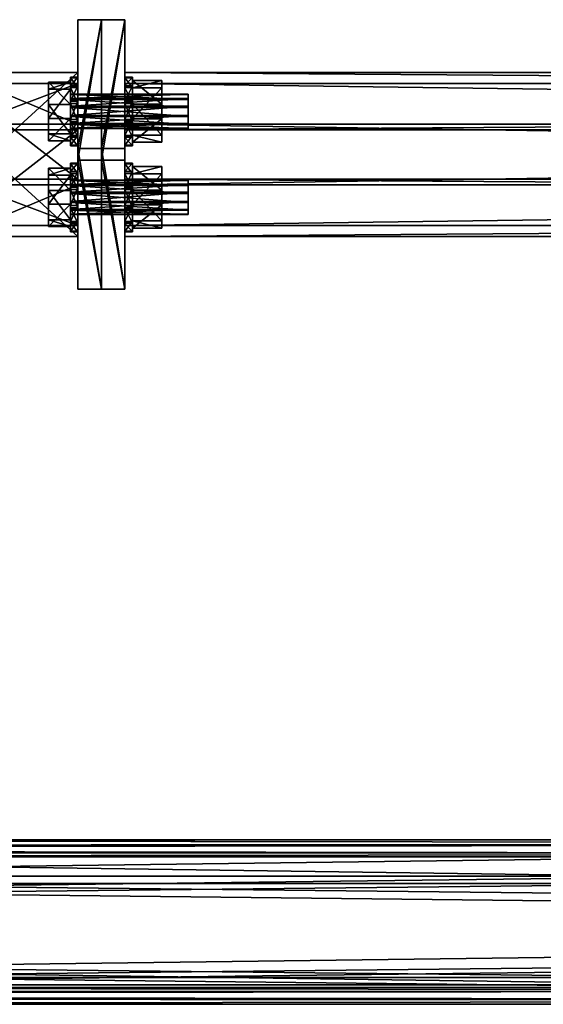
# Model space of a CAD drawing. Header units: millimetres. Extents: x 60485 to 71303, y 100 to 16900.
# Tile 872 of 1056: x 65852 to 66030, y 9911 to 10246. Entities that reach past the tile are written whole.
import ezdxf

# ---------------------------------------------------------------- set-up
doc = ezdxf.new("R2010")
doc.units = ezdxf.units.MM
for name, color, linetype in [('13', 7, 'Continuous'), ('4', 7, 'Continuous'), ('9', 7, 'Continuous'), ('99', 7, 'Continuous')]:
    doc.layers.add(name, color=color, linetype=linetype)

msp = doc.modelspace()

# ---------------------------------------------------------------- meshes
at = {"layer": '13', "color": 7}
mesh = msp.add_polyface(dxfattribs=at)
corners = [(65909.5, 10208.88, 5057.29), (65869.5, 10208.77, 5054.18), (65869.5, 10208.88, 5057.29), (65909.5, 10208.77, 5054.18), (65869.5, 10210.23, 5051.44), (65909.5, 10210.23, 5051.44), (65869.5, 10212.86, 5049.79), (65909.5, 10212.86, 5049.79), (65869.5, 10215.97, 5049.69), (65909.5, 10213.27, 5061.38), (65869.5, 10210.53, 5059.92), (65869.5, 10213.27, 5061.38), (65909.5, 10210.53, 5059.92), (65869.5, 10216.37, 5061.27), (65869.5, 10219.01, 5059.62), (65869.5, 10220.46, 5056.88), (65869.5, 10220.36, 5053.78), (65869.5, 10218.71, 5051.14), (65869.5, 10204.68, 5058.57), (65869.5, 10207.02, 5048.44), (65862, 10207.02, 5048.44), (65862, 10204.68, 5058.57), (65869.5, 10216.96, 5045.41), (65862, 10216.96, 5045.41), (65869.5, 10212.28, 5065.66), (65862, 10212.28, 5065.66), (65869.5, 10224.56, 5052.49), (65869.5, 10222.22, 5062.62), (65862, 10222.22, 5062.62), (65862, 10224.56, 5052.49), (65872, 10203.14, 5059.04), (65872, 10202.93, 5052.83), (65869.5, 10202.93, 5052.83), (65869.5, 10203.14, 5059.04), (65872, 10205.84, 5047.35), (65869.5, 10205.84, 5047.35), (65872, 10211.11, 5044.06), (65869.5, 10211.11, 5044.06), (65869.5, 10217.32, 5043.84), (65872, 10218.13, 5067.01), (65872, 10211.92, 5067.22), (65869.5, 10211.92, 5067.22), (65872, 10206.43, 5064.31), (65869.5, 10206.43, 5064.31), (65872, 10217.32, 5043.84), (65872, 10226.09, 5052.02), (65872, 10226.31, 5058.23), (65872, 10223.39, 5063.72), (65869.5, 10218.13, 5067.01), (65869.5, 10223.39, 5063.72), (65869.5, 10226.31, 5058.23), (65869.5, 10226.09, 5052.02), (65869.5, 10222.8, 5046.76)]
mesh.append_faces([[corners[k] for k in face] for face in [(0, 1, 2, 2), (3, 4, 1, 1), (5, 6, 4, 4), (7, 8, 6, 6), (9, 10, 11, 11), (12, 2, 10, 10), (10, 13, 11, 11), (18, 20, 21, 21), (19, 23, 20, 20), (24, 21, 25, 25), (27, 18, 24, 24), (21, 28, 25, 25), (30, 32, 33, 33), (31, 35, 32, 32), (34, 37, 35, 35), (36, 38, 37, 37), (40, 43, 41, 41), (42, 33, 43, 43), (34, 44, 36, 36), (39, 42, 40, 40), (43, 48, 41, 41)]], dxfattribs={"vtx0": -1, "color": 7})
mesh.append_faces([[corners[k] for k in face] for face in [(14, 10, 2, 2), (15, 2, 1, 1), (16, 1, 4, 4), (17, 4, 6, 6), (26, 19, 18, 18), (29, 21, 20, 20), (45, 34, 31, 31), (46, 31, 30, 30), (47, 30, 42, 42), (49, 43, 33, 33), (50, 33, 32, 32), (51, 32, 35, 35), (52, 35, 37, 37)]], dxfattribs={"vtx0": -1, "vtx2": -1, "vtx3": -1, "color": 7})
mesh.append_faces([[corners[k] for k in face] for face in [(18, 19, 20, 20), (19, 22, 23, 23), (24, 18, 21, 21), (30, 31, 32, 32), (31, 34, 35, 35), (34, 36, 37, 37), (39, 40, 41, 41), (40, 42, 43, 43), (42, 30, 33, 33)]], dxfattribs={"vtx2": -1, "vtx3": -1, "color": 7})
mesh = msp.add_polyface(dxfattribs=at)
corners = [(65909.5, 10215.97, 5049.69), (65869.5, 10218.71, 5051.14), (65869.5, 10215.97, 5049.69), (65909.5, 10218.71, 5051.14), (65869.5, 10220.36, 5053.78), (65909.5, 10220.36, 5053.78), (65869.5, 10220.46, 5056.88), (65909.5, 10220.46, 5056.88), (65869.5, 10219.01, 5059.62), (65909.5, 10219.01, 5059.62), (65869.5, 10216.37, 5061.27), (65909.5, 10216.37, 5061.27), (65869.5, 10213.27, 5061.38), (65869.5, 10210.53, 5059.92), (65869.5, 10208.88, 5057.29), (65869.5, 10208.77, 5054.18), (65869.5, 10210.23, 5051.44), (65869.5, 10212.86, 5049.79), (65869.5, 10216.96, 5045.41), (65869.5, 10224.56, 5052.49), (65862, 10224.56, 5052.49), (65862, 10216.96, 5045.41), (65869.5, 10222.22, 5062.62), (65862, 10222.22, 5062.62), (65869.5, 10212.28, 5065.66), (65862, 10212.28, 5065.66), (65869.5, 10207.02, 5048.44), (65869.5, 10204.68, 5058.57), (65862, 10204.68, 5058.57), (65862, 10207.02, 5048.44), (65872, 10211.11, 5044.06), (65872, 10217.32, 5043.84), (65869.5, 10217.32, 5043.84), (65872, 10222.8, 5046.76), (65869.5, 10222.8, 5046.76), (65872, 10226.09, 5052.02), (65869.5, 10226.09, 5052.02), (65872, 10226.31, 5058.23), (65869.5, 10226.31, 5058.23), (65872, 10223.39, 5063.72), (65869.5, 10223.39, 5063.72), (65872, 10218.13, 5067.01), (65869.5, 10218.13, 5067.01), (65869.5, 10211.92, 5067.22), (65872, 10205.84, 5047.35), (65872, 10202.93, 5052.83), (65872, 10203.14, 5059.04), (65872, 10206.43, 5064.31), (65869.5, 10206.43, 5064.31), (65869.5, 10203.14, 5059.04), (65869.5, 10202.93, 5052.83), (65869.5, 10205.84, 5047.35), (65869.5, 10211.11, 5044.06)]
mesh.append_faces([[corners[k] for k in face] for face in [(0, 1, 2, 2), (3, 4, 1, 1), (5, 6, 4, 4), (7, 8, 6, 6), (9, 10, 8, 8), (11, 12, 10, 10), (1, 17, 2, 2), (18, 20, 21, 21), (19, 23, 20, 20), (22, 25, 23, 23), (26, 19, 18, 18), (20, 29, 21, 21), (31, 34, 32, 32), (33, 36, 34, 34), (35, 38, 36, 36), (37, 40, 38, 38), (39, 42, 40, 40), (41, 43, 42, 42), (34, 52, 32, 32)]], dxfattribs={"vtx0": -1, "color": 7})
mesh.append_faces([[corners[k] for k in face] for face in [(10, 13, 8, 8), (8, 14, 6, 6), (6, 15, 4, 4), (4, 16, 1, 1), (19, 27, 22, 22), (23, 28, 20, 20), (31, 44, 33, 33), (33, 44, 35, 35), (35, 45, 37, 37), (37, 46, 39, 39), (39, 47, 41, 41), (42, 48, 40, 40), (40, 49, 38, 38), (38, 50, 36, 36), (36, 51, 34, 34)]], dxfattribs={"vtx0": -1, "vtx1": -1, "color": 7})
mesh.append_faces([[corners[k] for k in face] for face in [(18, 19, 20, 20), (19, 22, 23, 23), (22, 24, 25, 25), (30, 31, 32, 32), (31, 33, 34, 34), (33, 35, 36, 36), (35, 37, 38, 38), (37, 39, 40, 40), (39, 41, 42, 42)]], dxfattribs={"vtx2": -1, "vtx3": -1, "color": 7})
mesh = msp.add_polyface(dxfattribs=at)
corners = [(65909.5, 10208.88, 5057.29), (65909.5, 10208.77, 5054.18), (65869.5, 10208.77, 5054.18), (65909.5, 10210.23, 5051.44), (65869.5, 10210.23, 5051.44), (65909.5, 10212.86, 5049.79), (65869.5, 10212.86, 5049.79), (65909.5, 10216.37, 5061.27), (65909.5, 10213.27, 5061.38), (65869.5, 10213.27, 5061.38), (65909.5, 10210.53, 5059.92), (65869.5, 10210.53, 5059.92), (65869.5, 10208.88, 5057.29), (65909.5, 10218.71, 5051.14), (65909.5, 10220.36, 5053.78), (65909.5, 10220.46, 5056.88), (65909.5, 10219.01, 5059.62), (65900.5, 10204.13, 5058.74), (65900.5, 10206.6, 5048.05), (65890.5, 10206.6, 5048.05), (65890.5, 10204.13, 5058.74), (65900.5, 10217.09, 5044.84), (65890.5, 10217.09, 5044.84), (65900.5, 10212.15, 5066.22), (65890.5, 10212.15, 5066.22), (65900.5, 10222.64, 5063.01), (65890.5, 10222.64, 5063.01), (65890.5, 10203.14, 5059.04), (65890.5, 10202.93, 5052.83), (65888, 10202.93, 5052.83), (65888, 10203.14, 5059.04), (65890.5, 10205.84, 5047.35), (65888, 10205.84, 5047.35), (65890.5, 10211.11, 5044.06), (65888, 10211.11, 5044.06), (65888, 10217.32, 5043.84), (65890.5, 10218.13, 5067.01), (65890.5, 10211.92, 5067.22), (65888, 10211.92, 5067.22), (65890.5, 10206.43, 5064.31), (65888, 10206.43, 5064.31), (65890.5, 10217.32, 5043.84), (65890.5, 10226.09, 5052.02), (65890.5, 10226.31, 5058.23), (65890.5, 10223.39, 5063.72), (65888, 10218.13, 5067.01), (65888, 10223.39, 5063.72), (65888, 10226.31, 5058.23), (65888, 10226.09, 5052.02), (65888, 10222.8, 5046.76)]
mesh.append_faces([[corners[k] for k in face] for face in [(7, 10, 8, 8), (17, 19, 20, 20), (18, 22, 19, 19), (23, 20, 24, 24), (25, 17, 23, 23), (20, 26, 24, 24), (27, 29, 30, 30), (28, 32, 29, 29), (31, 34, 32, 32), (33, 35, 34, 34), (37, 40, 38, 38), (39, 30, 40, 40), (31, 41, 33, 33), (36, 39, 37, 37), (40, 45, 38, 38)]], dxfattribs={"vtx0": -1, "color": 7})
mesh.append_faces([[corners[k] for k in face] for face in [(13, 5, 3, 3), (14, 3, 1, 1), (15, 1, 0, 0), (16, 0, 10, 10), (25, 18, 17, 17), (26, 20, 19, 19), (42, 31, 28, 28), (43, 28, 27, 27), (44, 27, 39, 39), (46, 40, 30, 30), (47, 30, 29, 29), (48, 29, 32, 32), (49, 32, 34, 34)]], dxfattribs={"vtx0": -1, "vtx2": -1, "vtx3": -1, "color": 7})
mesh.append_faces([[corners[k] for k in face] for face in [(0, 1, 2, 2), (1, 3, 4, 4), (3, 5, 6, 6), (7, 8, 9, 9), (8, 10, 11, 11), (10, 0, 12, 12), (17, 18, 19, 19), (18, 21, 22, 22), (23, 17, 20, 20), (27, 28, 29, 29), (28, 31, 32, 32), (31, 33, 34, 34), (36, 37, 38, 38), (37, 39, 40, 40), (39, 27, 30, 30)]], dxfattribs={"vtx2": -1, "vtx3": -1, "color": 7})
mesh = msp.add_polyface(dxfattribs=at)
corners = [(65909.5, 10212.86, 5049.79), (65909.5, 10215.97, 5049.69), (65869.5, 10215.97, 5049.69), (65909.5, 10218.71, 5051.14), (65869.5, 10218.71, 5051.14), (65909.5, 10220.36, 5053.78), (65869.5, 10220.36, 5053.78), (65909.5, 10220.46, 5056.88), (65869.5, 10220.46, 5056.88), (65909.5, 10219.01, 5059.62), (65869.5, 10219.01, 5059.62), (65909.5, 10216.37, 5061.27), (65869.5, 10216.37, 5061.27), (65909.5, 10210.23, 5051.44), (65909.5, 10208.77, 5054.18), (65909.5, 10208.88, 5057.29), (65909.5, 10210.53, 5059.92), (65900.5, 10217.09, 5044.84), (65900.5, 10225.11, 5052.32), (65890.5, 10225.11, 5052.32), (65890.5, 10217.09, 5044.84), (65900.5, 10222.64, 5063.01), (65890.5, 10222.64, 5063.01), (65900.5, 10212.15, 5066.22), (65890.5, 10212.15, 5066.22), (65900.5, 10206.6, 5048.05), (65890.5, 10206.6, 5048.05), (65890.5, 10211.11, 5044.06), (65890.5, 10217.32, 5043.84), (65888, 10217.32, 5043.84), (65890.5, 10222.8, 5046.76), (65888, 10222.8, 5046.76), (65890.5, 10226.09, 5052.02), (65888, 10226.09, 5052.02), (65890.5, 10226.31, 5058.23), (65888, 10226.31, 5058.23), (65890.5, 10223.39, 5063.72), (65888, 10223.39, 5063.72), (65890.5, 10218.13, 5067.01), (65888, 10218.13, 5067.01), (65888, 10211.92, 5067.22), (65890.5, 10205.84, 5047.35), (65890.5, 10202.93, 5052.83), (65890.5, 10203.14, 5059.04), (65890.5, 10206.43, 5064.31), (65888, 10206.43, 5064.31), (65888, 10203.14, 5059.04), (65888, 10202.93, 5052.83), (65888, 10205.84, 5047.35), (65888, 10211.11, 5044.06)]
mesh.append_faces([[corners[k] for k in face] for face in [(0, 3, 1, 1), (17, 19, 20, 20), (18, 22, 19, 19), (21, 24, 22, 22), (25, 18, 17, 17), (19, 26, 20, 20), (28, 31, 29, 29), (30, 33, 31, 31), (32, 35, 33, 33), (34, 37, 35, 35), (36, 39, 37, 37), (38, 40, 39, 39), (31, 49, 29, 29)]], dxfattribs={"vtx0": -1, "color": 7})
mesh.append_faces([[corners[k] for k in face] for face in [(3, 13, 5, 5), (5, 14, 7, 7), (7, 15, 9, 9), (9, 16, 11, 11), (18, 25, 21, 21), (22, 26, 19, 19), (28, 41, 30, 30), (30, 41, 32, 32), (32, 42, 34, 34), (34, 43, 36, 36), (36, 44, 38, 38), (39, 45, 37, 37), (37, 46, 35, 35), (35, 47, 33, 33), (33, 48, 31, 31)]], dxfattribs={"vtx0": -1, "vtx1": -1, "color": 7})
mesh.append_faces([[corners[k] for k in face] for face in [(0, 1, 2, 2), (1, 3, 4, 4), (3, 5, 6, 6), (5, 7, 8, 8), (7, 9, 10, 10), (9, 11, 12, 12), (17, 18, 19, 19), (18, 21, 22, 22), (21, 23, 24, 24), (27, 28, 29, 29), (28, 30, 31, 31), (30, 32, 33, 33), (32, 34, 35, 35), (34, 36, 37, 37), (36, 38, 39, 39)]], dxfattribs={"vtx2": -1, "vtx3": -1, "color": 7})
mesh = msp.add_polyface(dxfattribs=at)
corners = [(65909.5, 10179.64, 4961.66), (65869.5, 10179.54, 4958.55), (65869.5, 10179.64, 4961.66), (65909.5, 10179.54, 4958.55), (65869.5, 10180.99, 4955.81), (65909.5, 10180.99, 4955.81), (65869.5, 10183.63, 4954.16), (65909.5, 10183.63, 4954.16), (65869.5, 10186.73, 4954.05), (65909.5, 10184.03, 4965.75), (65869.5, 10181.29, 4964.29), (65869.5, 10184.03, 4965.75), (65909.5, 10181.29, 4964.29), (65869.5, 10187.14, 4965.64), (65869.5, 10189.77, 4963.99), (65869.5, 10191.23, 4961.25), (65869.5, 10191.12, 4958.15), (65869.5, 10189.47, 4955.51), (65869.5, 10175.44, 4962.94), (65869.5, 10177.78, 4952.81), (65862, 10177.78, 4952.81), (65862, 10175.44, 4962.94), (65869.5, 10187.72, 4949.78), (65862, 10187.72, 4949.78), (65869.5, 10183.04, 4970.03), (65862, 10183.04, 4970.03), (65869.5, 10195.32, 4956.86), (65869.5, 10192.98, 4966.99), (65862, 10192.98, 4966.99), (65862, 10195.32, 4956.86), (65872, 10173.91, 4963.41), (65872, 10173.69, 4957.2), (65869.5, 10173.69, 4957.2), (65869.5, 10173.91, 4963.41), (65872, 10176.61, 4951.72), (65869.5, 10176.61, 4951.72), (65872, 10181.87, 4948.43), (65869.5, 10181.87, 4948.43), (65869.5, 10188.08, 4948.21), (65872, 10188.89, 4971.38), (65872, 10182.68, 4971.59), (65869.5, 10182.68, 4971.59), (65872, 10177.2, 4968.68), (65869.5, 10177.2, 4968.68), (65872, 10193.57, 4951.12), (65872, 10196.86, 4956.39), (65872, 10197.07, 4962.6), (65872, 10194.16, 4968.09), (65869.5, 10188.89, 4971.38), (65869.5, 10194.16, 4968.09), (65869.5, 10197.07, 4962.6), (65869.5, 10196.86, 4956.39), (65869.5, 10193.57, 4951.12)]
mesh.append_faces([[corners[k] for k in face] for face in [(0, 1, 2, 2), (3, 4, 1, 1), (5, 6, 4, 4), (7, 8, 6, 6), (9, 10, 11, 11), (12, 2, 10, 10), (10, 13, 11, 11), (18, 20, 21, 21), (19, 23, 20, 20), (24, 21, 25, 25), (27, 18, 24, 24), (21, 28, 25, 25), (30, 32, 33, 33), (31, 35, 32, 32), (34, 37, 35, 35), (36, 38, 37, 37), (40, 43, 41, 41), (42, 33, 43, 43), (39, 42, 40, 40), (43, 48, 41, 41)]], dxfattribs={"vtx0": -1, "color": 7})
mesh.append_faces([[corners[k] for k in face] for face in [(14, 10, 2, 2), (15, 2, 1, 1), (16, 1, 4, 4), (17, 4, 6, 6), (26, 19, 18, 18), (29, 21, 20, 20), (44, 36, 34, 34), (45, 34, 31, 31), (46, 31, 30, 30), (47, 30, 42, 42), (49, 43, 33, 33), (50, 33, 32, 32), (51, 32, 35, 35), (52, 35, 37, 37)]], dxfattribs={"vtx0": -1, "vtx2": -1, "vtx3": -1, "color": 7})
mesh.append_faces([[corners[k] for k in face] for face in [(18, 19, 20, 20), (19, 22, 23, 23), (24, 18, 21, 21), (30, 31, 32, 32), (31, 34, 35, 35), (34, 36, 37, 37), (39, 40, 41, 41), (40, 42, 43, 43), (42, 30, 33, 33)]], dxfattribs={"vtx2": -1, "vtx3": -1, "color": 7})
mesh = msp.add_polyface(dxfattribs=at)
corners = [(65909.5, 10186.73, 4954.05), (65869.5, 10189.47, 4955.51), (65869.5, 10186.73, 4954.05), (65909.5, 10189.47, 4955.51), (65869.5, 10191.12, 4958.15), (65909.5, 10191.12, 4958.15), (65869.5, 10191.23, 4961.25), (65909.5, 10191.23, 4961.25), (65869.5, 10189.77, 4963.99), (65909.5, 10189.77, 4963.99), (65869.5, 10187.14, 4965.64), (65909.5, 10187.14, 4965.64), (65869.5, 10184.03, 4965.75), (65869.5, 10181.29, 4964.29), (65869.5, 10179.64, 4961.66), (65869.5, 10179.54, 4958.55), (65869.5, 10180.99, 4955.81), (65869.5, 10183.63, 4954.16), (65869.5, 10187.72, 4949.78), (65869.5, 10195.32, 4956.86), (65862, 10195.32, 4956.86), (65862, 10187.72, 4949.78), (65869.5, 10192.98, 4966.99), (65862, 10192.98, 4966.99), (65869.5, 10183.04, 4970.03), (65862, 10183.04, 4970.03), (65869.5, 10177.78, 4952.81), (65869.5, 10175.44, 4962.94), (65862, 10175.44, 4962.94), (65862, 10177.78, 4952.81), (65872, 10181.87, 4948.43), (65872, 10188.08, 4948.21), (65869.5, 10188.08, 4948.21), (65872, 10193.57, 4951.12), (65869.5, 10193.57, 4951.12), (65872, 10196.86, 4956.39), (65869.5, 10196.86, 4956.39), (65872, 10197.07, 4962.6), (65869.5, 10197.07, 4962.6), (65872, 10194.16, 4968.09), (65869.5, 10194.16, 4968.09), (65872, 10188.89, 4971.38), (65869.5, 10188.89, 4971.38), (65869.5, 10182.68, 4971.59), (65872, 10176.61, 4951.72), (65872, 10173.69, 4957.2), (65872, 10173.91, 4963.41), (65872, 10177.2, 4968.68), (65869.5, 10177.2, 4968.68), (65869.5, 10173.91, 4963.41), (65869.5, 10173.69, 4957.2), (65869.5, 10176.61, 4951.72), (65869.5, 10181.87, 4948.43)]
mesh.append_faces([[corners[k] for k in face] for face in [(0, 1, 2, 2), (3, 4, 1, 1), (5, 6, 4, 4), (7, 8, 6, 6), (9, 10, 8, 8), (11, 12, 10, 10), (1, 17, 2, 2), (18, 20, 21, 21), (19, 23, 20, 20), (22, 25, 23, 23), (26, 19, 18, 18), (20, 29, 21, 21), (31, 34, 32, 32), (33, 36, 34, 34), (35, 38, 36, 36), (37, 40, 38, 38), (39, 42, 40, 40), (41, 43, 42, 42), (30, 33, 31, 31), (34, 52, 32, 32)]], dxfattribs={"vtx0": -1, "color": 7})
mesh.append_faces([[corners[k] for k in face] for face in [(10, 13, 8, 8), (8, 14, 6, 6), (6, 15, 4, 4), (4, 16, 1, 1), (19, 27, 22, 22), (23, 28, 20, 20), (33, 44, 35, 35), (35, 45, 37, 37), (37, 46, 39, 39), (39, 47, 41, 41), (42, 48, 40, 40), (40, 49, 38, 38), (38, 50, 36, 36), (36, 51, 34, 34)]], dxfattribs={"vtx0": -1, "vtx1": -1, "color": 7})
mesh.append_faces([[corners[k] for k in face] for face in [(18, 19, 20, 20), (19, 22, 23, 23), (22, 24, 25, 25), (30, 31, 32, 32), (31, 33, 34, 34), (33, 35, 36, 36), (35, 37, 38, 38), (37, 39, 40, 40), (39, 41, 42, 42)]], dxfattribs={"vtx2": -1, "vtx3": -1, "color": 7})
mesh = msp.add_polyface(dxfattribs=at)
corners = [(65909.5, 10179.64, 4961.66), (65909.5, 10179.54, 4958.55), (65869.5, 10179.54, 4958.55), (65909.5, 10180.99, 4955.81), (65869.5, 10180.99, 4955.81), (65909.5, 10183.63, 4954.16), (65869.5, 10183.63, 4954.16), (65909.5, 10187.14, 4965.64), (65909.5, 10184.03, 4965.75), (65869.5, 10184.03, 4965.75), (65909.5, 10181.29, 4964.29), (65869.5, 10181.29, 4964.29), (65869.5, 10179.64, 4961.66), (65909.5, 10186.73, 4954.05), (65909.5, 10191.12, 4958.15), (65909.5, 10191.23, 4961.25), (65909.5, 10189.77, 4963.99), (65900.5, 10174.89, 4963.11), (65900.5, 10177.36, 4952.42), (65890.5, 10177.36, 4952.42), (65890.5, 10174.89, 4963.11), (65900.5, 10187.85, 4949.21), (65890.5, 10187.85, 4949.21), (65900.5, 10182.91, 4970.59), (65890.5, 10182.91, 4970.59), (65900.5, 10193.4, 4967.38), (65890.5, 10193.4, 4967.38), (65890.5, 10173.91, 4963.41), (65890.5, 10173.69, 4957.2), (65888, 10173.69, 4957.2), (65888, 10173.91, 4963.41), (65890.5, 10176.61, 4951.72), (65888, 10176.61, 4951.72), (65890.5, 10181.87, 4948.43), (65888, 10181.87, 4948.43), (65888, 10188.08, 4948.21), (65890.5, 10188.89, 4971.38), (65890.5, 10182.68, 4971.59), (65888, 10182.68, 4971.59), (65890.5, 10177.2, 4968.68), (65888, 10177.2, 4968.68), (65890.5, 10193.57, 4951.12), (65890.5, 10196.86, 4956.39), (65890.5, 10197.07, 4962.6), (65890.5, 10194.16, 4968.09), (65888, 10188.89, 4971.38), (65888, 10194.16, 4968.09), (65888, 10197.07, 4962.6), (65888, 10196.86, 4956.39), (65888, 10193.57, 4951.12)]
mesh.append_faces([[corners[k] for k in face] for face in [(3, 13, 5, 5), (7, 10, 8, 8), (17, 19, 20, 20), (18, 22, 19, 19), (23, 20, 24, 24), (25, 17, 23, 23), (20, 26, 24, 24), (27, 29, 30, 30), (28, 32, 29, 29), (31, 34, 32, 32), (33, 35, 34, 34), (37, 40, 38, 38), (39, 30, 40, 40), (36, 39, 37, 37), (40, 45, 38, 38)]], dxfattribs={"vtx0": -1, "color": 7})
mesh.append_faces([[corners[k] for k in face] for face in [(14, 3, 1, 1), (15, 1, 0, 0), (16, 0, 10, 10), (25, 18, 17, 17), (26, 20, 19, 19), (41, 33, 31, 31), (42, 31, 28, 28), (43, 28, 27, 27), (44, 27, 39, 39), (46, 40, 30, 30), (47, 30, 29, 29), (48, 29, 32, 32), (49, 32, 34, 34)]], dxfattribs={"vtx0": -1, "vtx2": -1, "vtx3": -1, "color": 7})
mesh.append_faces([[corners[k] for k in face] for face in [(0, 1, 2, 2), (1, 3, 4, 4), (3, 5, 6, 6), (7, 8, 9, 9), (8, 10, 11, 11), (10, 0, 12, 12), (17, 18, 19, 19), (18, 21, 22, 22), (23, 17, 20, 20), (27, 28, 29, 29), (28, 31, 32, 32), (31, 33, 34, 34), (36, 37, 38, 38), (37, 39, 40, 40), (39, 27, 30, 30)]], dxfattribs={"vtx2": -1, "vtx3": -1, "color": 7})
mesh = msp.add_polyface(dxfattribs=at)
corners = [(65909.5, 10183.63, 4954.16), (65909.5, 10186.73, 4954.05), (65869.5, 10186.73, 4954.05), (65909.5, 10189.47, 4955.51), (65869.5, 10189.47, 4955.51), (65909.5, 10191.12, 4958.15), (65869.5, 10191.12, 4958.15), (65909.5, 10191.23, 4961.25), (65869.5, 10191.23, 4961.25), (65909.5, 10189.77, 4963.99), (65869.5, 10189.77, 4963.99), (65909.5, 10187.14, 4965.64), (65869.5, 10187.14, 4965.64), (65909.5, 10180.99, 4955.81), (65909.5, 10179.54, 4958.55), (65909.5, 10179.64, 4961.66), (65909.5, 10181.29, 4964.29), (65900.5, 10187.85, 4949.21), (65900.5, 10195.87, 4956.69), (65890.5, 10195.87, 4956.69), (65890.5, 10187.85, 4949.21), (65900.5, 10193.4, 4967.38), (65890.5, 10193.4, 4967.38), (65900.5, 10182.91, 4970.59), (65890.5, 10182.91, 4970.59), (65900.5, 10177.36, 4952.42), (65890.5, 10177.36, 4952.42), (65890.5, 10181.87, 4948.43), (65890.5, 10188.08, 4948.21), (65888, 10188.08, 4948.21), (65890.5, 10193.57, 4951.12), (65888, 10193.57, 4951.12), (65890.5, 10196.86, 4956.39), (65888, 10196.86, 4956.39), (65890.5, 10197.07, 4962.6), (65888, 10197.07, 4962.6), (65890.5, 10194.16, 4968.09), (65888, 10194.16, 4968.09), (65890.5, 10188.89, 4971.38), (65888, 10188.89, 4971.38), (65888, 10182.68, 4971.59), (65890.5, 10176.61, 4951.72), (65890.5, 10173.69, 4957.2), (65890.5, 10173.91, 4963.41), (65890.5, 10177.2, 4968.68), (65888, 10177.2, 4968.68), (65888, 10173.91, 4963.41), (65888, 10173.69, 4957.2), (65888, 10176.61, 4951.72), (65888, 10181.87, 4948.43)]
mesh.append_faces([[corners[k] for k in face] for face in [(17, 19, 20, 20), (18, 22, 19, 19), (21, 24, 22, 22), (25, 18, 17, 17), (19, 26, 20, 20), (28, 31, 29, 29), (30, 33, 31, 31), (32, 35, 33, 33), (34, 37, 35, 35), (36, 39, 37, 37), (38, 40, 39, 39), (27, 30, 28, 28), (31, 49, 29, 29)]], dxfattribs={"vtx0": -1, "color": 7})
mesh.append_faces([[corners[k] for k in face] for face in [(1, 13, 3, 3), (3, 13, 5, 5), (5, 14, 7, 7), (7, 15, 9, 9), (9, 16, 11, 11), (18, 25, 21, 21), (22, 26, 19, 19), (30, 41, 32, 32), (32, 42, 34, 34), (34, 43, 36, 36), (36, 44, 38, 38), (39, 45, 37, 37), (37, 46, 35, 35), (35, 47, 33, 33), (33, 48, 31, 31)]], dxfattribs={"vtx0": -1, "vtx1": -1, "color": 7})
mesh.append_faces([[corners[k] for k in face] for face in [(0, 1, 2, 2), (1, 3, 4, 4), (3, 5, 6, 6), (5, 7, 8, 8), (7, 9, 10, 10), (9, 11, 12, 12), (17, 18, 19, 19), (18, 21, 22, 22), (21, 23, 24, 24), (27, 28, 29, 29), (28, 30, 31, 31), (30, 32, 33, 33), (32, 34, 35, 35), (34, 36, 37, 37), (36, 38, 39, 39)]], dxfattribs={"vtx2": -1, "vtx3": -1, "color": 7})
at = {"layer": '4', "color": 171}
mesh = msp.add_polyface(dxfattribs=at)
corners = [(65872, 10208.36, 4976.93), (65872, 10175.85, 4986.87), (65830, 10175.85, 4986.87), (65830, 10208.36, 4976.93), (65872, 10191.64, 5038.51), (65830, 10191.64, 5038.51), (65872, 10224.15, 5028.57), (65830, 10224.15, 5028.57), (65872, 10210.35, 4973.18), (65872, 10227.9, 5030.56), (65830, 10227.9, 5030.56), (65830, 10210.35, 4973.18), (65872, 10189.65, 5042.25), (65830, 10189.65, 5042.25), (65872, 10172.1, 4984.87), (65830, 10172.1, 4984.87)]
mesh.append_faces([[corners[k] for k in face] for face in [(0, 2, 3, 3), (1, 5, 2, 2), (4, 7, 5, 5), (6, 3, 7, 7), (8, 10, 11, 11), (9, 13, 10, 10), (12, 15, 13, 13), (14, 11, 15, 15)]], dxfattribs={"vtx0": -1, "color": 171})
mesh.append_faces([[corners[k] for k in face] for face in [(9, 6, 12, 12), (6, 8, 0, 0), (0, 8, 1, 1), (12, 4, 14, 14), (4, 12, 6, 6), (14, 1, 8, 8), (11, 3, 15, 15), (3, 10, 7, 7), (7, 10, 5, 5), (15, 2, 13, 13), (2, 15, 3, 3), (13, 5, 10, 10)]], dxfattribs={"vtx0": -1, "vtx1": -1, "color": 171})
mesh.append_faces([[corners[k] for k in face] for face in [(6, 9, 8, 8), (14, 4, 1, 1), (3, 11, 10, 10), (13, 2, 5, 5)]], dxfattribs={"vtx0": -1, "vtx2": -1, "vtx3": -1, "color": 171})
mesh.append_faces([[corners[k] for k in face] for face in [(0, 1, 2, 2), (1, 4, 5, 5), (4, 6, 7, 7), (6, 0, 3, 3), (8, 9, 10, 10), (9, 12, 13, 13), (12, 14, 15, 15), (14, 8, 11, 11)]], dxfattribs={"vtx2": -1, "vtx3": -1, "color": 171})
mesh = msp.add_polyface(dxfattribs=at)
corners = [(68312, 10208.36, 4976.93), (68312, 10175.85, 4986.87), (65888, 10175.85, 4986.87), (65888, 10208.36, 4976.93), (68312, 10191.64, 5038.51), (65888, 10191.64, 5038.51), (68312, 10224.15, 5028.57), (65888, 10224.15, 5028.57), (68312, 10210.35, 4973.18), (68312, 10227.9, 5030.56), (65888, 10227.9, 5030.56), (65888, 10210.35, 4973.18), (68312, 10189.65, 5042.25), (65888, 10189.65, 5042.25), (68312, 10172.1, 4984.87), (65888, 10172.1, 4984.87)]
mesh.append_faces([[corners[k] for k in face] for face in [(0, 2, 3, 3), (1, 5, 2, 2), (4, 7, 5, 5), (6, 3, 7, 7), (8, 10, 11, 11), (9, 13, 10, 10), (12, 15, 13, 13), (14, 11, 15, 15)]], dxfattribs={"vtx0": -1, "color": 171})
mesh.append_faces([[corners[k] for k in face] for face in [(9, 6, 12, 12), (6, 8, 0, 0), (0, 8, 1, 1), (12, 4, 14, 14), (4, 12, 6, 6), (14, 1, 8, 8), (11, 3, 15, 15), (3, 10, 7, 7), (7, 10, 5, 5), (15, 2, 13, 13), (2, 15, 3, 3), (13, 5, 10, 10)]], dxfattribs={"vtx0": -1, "vtx1": -1, "color": 171})
mesh.append_faces([[corners[k] for k in face] for face in [(6, 9, 8, 8), (14, 4, 1, 1), (3, 11, 10, 10), (13, 2, 5, 5)]], dxfattribs={"vtx0": -1, "vtx2": -1, "vtx3": -1, "color": 171})
mesh.append_faces([[corners[k] for k in face] for face in [(0, 1, 2, 2), (1, 4, 5, 5), (4, 6, 7, 7), (6, 0, 3, 3), (8, 9, 10, 10), (9, 12, 13, 13), (12, 14, 15, 15), (14, 8, 11, 11)]], dxfattribs={"vtx2": -1, "vtx3": -1, "color": 171})
at = {"layer": '9', "color": 243}
mesh = msp.add_polyface(dxfattribs=at)
corners = [(62900, 9962.43, 5127.49), (62900, 9917.48, 5141.24), (66100, 9917.48, 5141.24), (66100, 9962.43, 5127.49), (62900, 9952, 5254.08), (66100, 9952, 5254.08), (62900, 9916.62, 5264.9), (66100, 9916.62, 5264.9), (62900, 9912.81, 5252.47), (66100, 9912.81, 5252.47), (62900, 9910.9, 5253.05), (66100, 9910.9, 5253.05), (62900, 9915.29, 5267.4), (66100, 9915.29, 5267.4), (62900, 9954.5, 5255.4), (66100, 9954.5, 5255.4), (62900, 9919.98, 5142.56), (66100, 9919.98, 5142.56), (62900, 9961.1, 5129.99), (66100, 9961.1, 5129.99), (62900, 9964.9, 5142.42), (66100, 9964.9, 5142.42), (62900, 9966.81, 5141.83), (66100, 9966.81, 5141.83)]
mesh.append_faces([[corners[k] for k in face] for face in [(0, 2, 3, 3), (1, 5, 2, 2), (4, 7, 5, 5), (6, 9, 7, 7), (8, 11, 9, 9), (10, 13, 11, 11), (12, 15, 13, 13), (14, 17, 15, 15), (16, 19, 17, 17), (18, 21, 19, 19), (20, 23, 21, 21), (22, 3, 23, 23), (8, 12, 10, 10), (20, 0, 22, 22), (13, 9, 11, 11)]], dxfattribs={"vtx0": -1, "color": 243})
mesh.append_faces([[corners[k] for k in face] for face in [(12, 6, 14, 14), (14, 1, 16, 16), (16, 0, 18, 18), (18, 0, 20, 20), (3, 19, 23, 23), (19, 2, 17, 17), (17, 2, 15, 15), (15, 5, 13, 13)]], dxfattribs={"vtx0": -1, "vtx1": -1, "color": 243})
mesh.append_faces([[corners[k] for k in face] for face in [(12, 8, 6, 6), (14, 6, 4, 4), (14, 4, 1, 1), (16, 1, 0, 0), (19, 3, 2, 2), (15, 2, 5, 5), (13, 5, 7, 7), (13, 7, 9, 9)]], dxfattribs={"vtx0": -1, "vtx2": -1, "vtx3": -1, "color": 243})
mesh.append_faces([[corners[k] for k in face] for face in [(21, 23, 19, 19)]], dxfattribs={"vtx1": -1, "color": 243})
mesh.append_faces([[corners[k] for k in face] for face in [(0, 1, 2, 2), (1, 4, 5, 5), (4, 6, 7, 7), (6, 8, 9, 9), (8, 10, 11, 11), (10, 12, 13, 13), (12, 14, 15, 15), (14, 16, 17, 17), (16, 18, 19, 19), (18, 20, 21, 21), (20, 22, 23, 23), (22, 0, 3, 3)]], dxfattribs={"vtx2": -1, "vtx3": -1, "color": 243})
mesh = msp.add_polyface(dxfattribs=at)
corners = [(65500, 9962.43, 5127.49), (65500, 9917.48, 5141.24), (68700, 9917.48, 5141.24), (68700, 9962.43, 5127.49), (65500, 9952, 5254.08), (68700, 9952, 5254.08), (65500, 9916.62, 5264.9), (68700, 9916.62, 5264.9), (65500, 9912.81, 5252.47), (68700, 9912.81, 5252.47), (65500, 9910.9, 5253.05), (68700, 9910.9, 5253.05), (65500, 9915.29, 5267.4), (68700, 9915.29, 5267.4), (65500, 9954.5, 5255.4), (68700, 9954.5, 5255.4), (65500, 9919.98, 5142.56), (68700, 9919.98, 5142.56), (65500, 9961.1, 5129.99), (68700, 9961.1, 5129.99), (65500, 9964.9, 5142.42), (68700, 9964.9, 5142.42), (65500, 9966.81, 5141.83), (68700, 9966.81, 5141.83)]
mesh.append_faces([[corners[k] for k in face] for face in [(0, 2, 3, 3), (1, 5, 2, 2), (4, 7, 5, 5), (6, 9, 7, 7), (8, 11, 9, 9), (10, 13, 11, 11), (12, 15, 13, 13), (14, 17, 15, 15), (16, 19, 17, 17), (18, 21, 19, 19), (20, 23, 21, 21), (22, 3, 23, 23), (8, 12, 10, 10), (20, 0, 22, 22), (3, 21, 23, 23), (13, 9, 11, 11)]], dxfattribs={"vtx0": -1, "color": 243})
mesh.append_faces([[corners[k] for k in face] for face in [(12, 6, 14, 14), (14, 1, 16, 16), (16, 0, 18, 18), (18, 0, 20, 20), (21, 3, 19, 19), (19, 2, 17, 17), (17, 2, 15, 15), (15, 5, 13, 13)]], dxfattribs={"vtx0": -1, "vtx1": -1, "color": 243})
mesh.append_faces([[corners[k] for k in face] for face in [(12, 8, 6, 6), (14, 6, 4, 4), (14, 4, 1, 1), (16, 1, 0, 0), (19, 3, 2, 2), (15, 2, 5, 5), (13, 5, 7, 7), (13, 7, 9, 9)]], dxfattribs={"vtx0": -1, "vtx2": -1, "vtx3": -1, "color": 243})
mesh.append_faces([[corners[k] for k in face] for face in [(0, 1, 2, 2), (1, 4, 5, 5), (4, 6, 7, 7), (6, 8, 9, 9), (8, 10, 11, 11), (10, 12, 13, 13), (12, 14, 15, 15), (14, 16, 17, 17), (16, 18, 19, 19), (18, 20, 21, 21), (20, 22, 23, 23), (22, 0, 3, 3)]], dxfattribs={"vtx2": -1, "vtx3": -1, "color": 243})
at = {"layer": '99', "color": 7}
mesh = msp.add_polyface(dxfattribs=at)
corners = [(65872, 10245.84, 5072.13), (65872, 10198.02, 5086.75), (65872, 10154.16, 4943.3), (65872, 10201.98, 4928.68), (65880, 10198.02, 5086.75), (65880, 10154.16, 4943.3), (65880, 10245.84, 5072.13), (65880, 10201.98, 4928.68)]
mesh.append_faces([[corners[k] for k in face] for face in [(0, 2, 3, 3), (1, 5, 2, 2), (4, 7, 5, 5), (6, 3, 7, 7), (1, 6, 4, 4), (3, 5, 7, 7)]], dxfattribs={"vtx0": -1, "color": 7})
mesh.append_faces([[corners[k] for k in face] for face in [(0, 1, 2, 2), (1, 4, 5, 5), (4, 6, 7, 7), (6, 0, 3, 3), (1, 0, 6, 6), (3, 2, 5, 5)]], dxfattribs={"vtx2": -1, "vtx3": -1, "color": 7})
mesh = msp.add_polyface(dxfattribs=at)
corners = [(65880, 10245.84, 5072.13), (65880, 10198.02, 5086.75), (65880, 10154.16, 4943.3), (65880, 10201.98, 4928.68), (65888, 10198.02, 5086.75), (65888, 10154.16, 4943.3), (65888, 10245.84, 5072.13), (65888, 10201.98, 4928.68)]
mesh.append_faces([[corners[k] for k in face] for face in [(0, 2, 3, 3), (1, 5, 2, 2), (4, 7, 5, 5), (6, 3, 7, 7), (1, 6, 4, 4), (3, 5, 7, 7)]], dxfattribs={"vtx0": -1, "color": 7})
mesh.append_faces([[corners[k] for k in face] for face in [(0, 1, 2, 2), (1, 4, 5, 5), (4, 6, 7, 7), (6, 0, 3, 3), (1, 0, 6, 6), (3, 2, 5, 5)]], dxfattribs={"vtx2": -1, "vtx3": -1, "color": 7})

doc.saveas('drawing.dxf')
